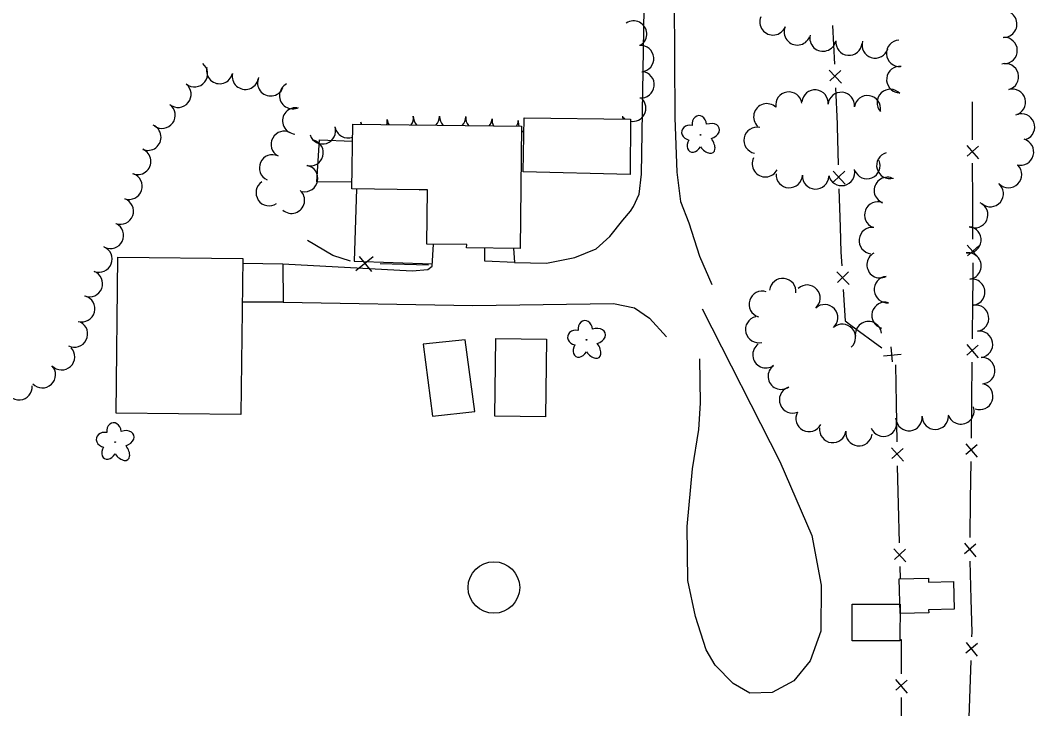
# Model space of a CAD drawing. Extents: x 588843 to 2552415, y 180129 to 269402.
# Drawn here: x 600565.6 to 600846.9, y 183037.7 to 183228.6 of the extents above; entities that cross this region are included whole.
import ezdxf

# ---------------------------------------------------------------- set-up
doc = ezdxf.new("R2010")
doc.units = 0
for name, color, linetype in [('E_BLD', 7, 'Continuous'), ('E_BLD_HvyDash', 7, 'Continuous'), ('E_DWY', 7, 'Continuous'), ('E_FEN_P', 7, 'Continuous'), ('E_LAND_TreeLine_P', 7, 'Continuous'), ('E_LAND_Vegetation', 7, 'Continuous'), ('E_PATH_Sidewalk', 7, 'Continuous')]:
    doc.layers.add(name, color=color, linetype=linetype)

# ---------------------------------------------------------------- blocks, each defined once
blk = doc.blocks.new('DTRE_4')
at = {"layer": 'E_LAND_Vegetation'}
blk.add_circle((-0.6, 0), 0.601, dxfattribs=at)
for centre, major_axis, ratio in [((-6.1, 17.5), (4.5, -16.3), 0.782863), ((13.3, 9), (-17.3, -9.6), 0.691916), ((-19.3, 0.5), (16.2, -0.4), 0.832022), ((-8.2, -17.2), (5.9, 15.9), 0.716896), ((11.6, -12.2), (-16.4, 15), 0.560249)]:
    blk.add_ellipse(centre, major_axis=major_axis, ratio=ratio, start_param=1.570796, end_param=4.712389, dxfattribs=at)

msp = doc.modelspace()

# ---------------------------------------------------------------- linework, layer by layer
at = {"layer": 'E_BLD'}
for points in [[(600657.79, 183199.8), (600704.62, 183199.23), (600704.21, 183165.37), (600689.39, 183165.55), (600689.4, 183166.43), (600678.31, 183166.56), (600678.49, 183181.61), (600676.29, 183181.63), (600676.44, 183181.63), (600657.57, 183181.86)], [(600592.69, 183162.98), (600627.29, 183162.59), (600626.81, 183119.33), (600592.21, 183119.72)], [(600697.22, 183118.84), (600697.53, 183140.43), (600711.56, 183140.22), (600711.25, 183118.63)], [(600809.59, 183064.15), (600809.36, 183073.72), (600817.5, 183073.92), (600817.52, 183072.84), (600824.42, 183073.01), (600824.61, 183065.31), (600817.52, 183065.14), (600817.54, 183064.34)], [(600796.29, 183056.61), (600796.32, 183066.75), (600809.6, 183066.71), (600809.57, 183056.57)]]:
    msp.add_lwpolyline(points, close=True, dxfattribs=at)
at = {"layer": 'E_BLD_HvyDash'}
for points in [[(600734.71, 183185.87), (600705.06, 183186.6), (600705.36, 183201.57), (600734.79, 183201.22)], [(600677.32, 183138.81), (600679.94, 183118.88), (600691.7, 183120.13), (600689, 183140.02)]]:
    msp.add_lwpolyline(points, close=True, dxfattribs=at)
msp.add_lwpolyline([(600657.59, 183183.74), (600647.88, 183183.79), (600648.58, 183195.49), (600657.73, 183195.05)], dxfattribs=at)
msp.add_circle((600696.95, 183071.35), 7.15, dxfattribs=at)
at = {"layer": 'E_DWY'}
for points in [[(600747.89, 183305.28), (600746.86, 183250.99), (600747.08, 183201.59), (600747.7, 183186.47), (600748.67, 183178.41), (600750.97, 183172.43), (600753.96, 183163.17), (600757.36, 183155.39)], [(600702.39, 183165.39), (600702.65, 183161.45), (600711.56, 183161.23), (600719.37, 183162.81), (600725.27, 183165.23), (600729.1, 183168.66), (600732.71, 183173.21), (600734.8, 183175.73), (600735.68, 183176.98), (600737.26, 183180.39), (600737.85, 183185.99), (600738.6, 183231.92), (600737.94, 183240.75), (600737.27, 183242.96), (600735.03, 183245.29), (600730.82, 183247.42), (600710.53, 183255.92), (600693.08, 183263.1), (600682.8, 183267.22)], [(600638.37, 183161.09), (600674.25, 183159.17), (600678.63, 183159.56), (600679.83, 183160.4), (600680.21, 183166.54)], [(600702.65, 183161.45), (600694.41, 183161.83), (600694.47, 183165.49)], [(600627.28, 183161.3), (600638.37, 183161.09), (600638.53, 183150.47), (600627.16, 183150.47)], [(600638.53, 183150.47), (600691.07, 183149.56), (600730.09, 183150.09), (600735.95, 183148.89), (600740.08, 183146.04), (600744.84, 183140.88)], [(600754.68, 183148.63), (600776.29, 183106.33), (600785.12, 183085.74), (600787.72, 183071.99), (600787.6, 183059.21), (600784.7, 183051.04), (600780.17, 183045.46), (600774.14, 183042.21), (600767.89, 183042.02), (600763.32, 183044.78), (600758.3, 183049.8), (600755.86, 183054.11), (600752.84, 183063.27), (600750.7, 183073.26), (600750.57, 183088.25), (600752.02, 183104.29), (600753.74, 183115.14), (600754.27, 183122.47), (600754.03, 183134.71)]]:
    msp.add_lwpolyline(points, dxfattribs=at)
at = {"layer": 'E_FEN_P'}
for p, q in [((600789.94, 183214.75), (600793.35, 183211.18)), ((600793.19, 183214.72), (600790.14, 183211.79)), ((600828.14, 183193.85), (600831.34, 183190.19)), ((600831.33, 183193.69), (600828.21, 183190.92)), ((600791.01, 183186.82), (600794.36, 183183.2)), ((600794.25, 183186.75), (600791.16, 183183.86)), ((600828.24, 183166.28), (600831.45, 183162.62)), ((600831.43, 183166.12), (600828.32, 183163.35)), ((600663.43, 183163.05), (600658.64, 183159.14)), ((600663.09, 183159), (600659.71, 183163.08)), ((600792.02, 183158.83), (600795.48, 183155.32)), ((600795.27, 183158.86), (600792.27, 183155.87)), ((600807.06, 183138.11), (600807.44, 183133.9)), ((600828.1, 183138.73), (600831.25, 183135.03)), ((600831.29, 183138.53), (600828.13, 183135.8)), ((600805.01, 183135.61), (600809.92, 183136.01)), ((600807.22, 183110.05), (600810.52, 183106.38)), ((600810.46, 183109.93), (600807.34, 183107.08)), ((600827.81, 183111.17), (600830.95, 183107.45)), ((600831, 183110.95), (600827.84, 183108.24)), ((600807.86, 183082.07), (600811.2, 183078.44)), ((600811.11, 183081.99), (600808.01, 183079.11)), ((600827.43, 183083.6), (600830.57, 183079.89)), ((600830.62, 183083.39), (600827.45, 183080.67)), ((600831.08, 183055.79), (600827.86, 183053.14)), ((600827.89, 183056.07), (600830.96, 183052.29)), ((600808.37, 183045.81), (600811.6, 183042.09)), ((600811.6, 183045.63), (600808.43, 183042.85))]:
    msp.add_line(p, q, dxfattribs=at)
for points in [[(600790.89, 183227.12), (600791.37, 183216.46)], [(600791.66, 183209.85), (600792.11, 183199.93), (600792.13, 183199.18)], [(600829.57, 183206), (600829.6, 183195.47)], [(600792.13, 183199.18), (600792.45, 183188.51)], [(600829.63, 183188.96), (600829.67, 183178.43)], [(600792.65, 183181.9), (600792.97, 183171.23)], [(600829.67, 183178.43), (600829.71, 183167.9)], [(600792.97, 183171.23), (600793.18, 183164.29), (600793.41, 183160.56)], [(600657.22, 183161.8), (600652.29, 183163.43), (600645.23, 183167.57)], [(600678.8, 183160.68), (600665.43, 183161.11)], [(600829.73, 183161.39), (600829.75, 183156.5), (600829.7, 183150.86)], [(600793.82, 183153.96), (600794.36, 183145.31), (600795.97, 183144.12)], [(600829.7, 183150.86), (600829.59, 183140.33)], [(600795.97, 183144.12), (600804.57, 183137.79)], [(600808.35, 183133.07), (600808.52, 183122.39)], [(600829.52, 183133.82), (600829.42, 183123.29)], [(600808.52, 183122.39), (600808.69, 183111.72)], [(600829.42, 183123.29), (600829.31, 183112.84), (600829.31, 183112.76)], [(600808.8, 183105.11), (600808.8, 183104.89), (600809.06, 183094.43)], [(600829.22, 183106.25), (600829.07, 183095.72)], [(600809.06, 183094.43), (600809.32, 183083.76)], [(600829.07, 183095.72), (600828.93, 183085.2)], [(600809.5, 183077.15), (600809.59, 183073.72)], [(600828.93, 183078.68), (600829.22, 183068.16)], [(600829.22, 183068.16), (600829.46, 183058.98), (600829.42, 183057.64)], [(600809.57, 183056.92), (600809.89, 183056.92), (600809.87, 183047.44)], [(600829.2, 183051.12), (600828.85, 183040.6)], [(600809.86, 183040.85), (600809.84, 183030.2)], [(600828.85, 183040.6), (600828.5, 183030.08)]]:
    msp.add_lwpolyline(points, dxfattribs=at)
at = {"layer": 'E_LAND_TreeLine_P'}
for centre, radius, start, end in [((600838.34, 183227.54), 3.66, 267.8574, 87.8574), ((600735.69, 183224.8), 3.65, 303.6185, 123.6185), ((600774.34, 183228.18), 3.66, 157.5518, 337.5518), ((600781.1, 183225.39), 3.66, 157.5518, 337.5518), ((600788.21, 183223.69), 3.66, 166.9189, 346.9189), ((600795.42, 183222.57), 3.66, 174.3522, 354.3522), ((600802.68, 183221.76), 3.66, 162.9418, 342.9418), ((600809.48, 183219.46), 3.66, 93.7119, 273.7119), ((600838.45, 183220.23), 3.66, 270.9733, 90.9733), ((600737.65, 183217.99), 3.65, 275.089, 95.089), ((600613.9, 183213.79), 3.65, 231.1773, 51.1773), ((600620.89, 183214.67), 3.65, 166.8235, 346.8235), ((600737.77, 183210.73), 3.65, 264.2605, 84.2605), ((600809.52, 183212.17), 3.66, 83.4136, 263.4136), ((600838.79, 183212.95), 3.66, 285.2684, 105.2684), ((600628.01, 183213.1), 3.65, 168.1092, 348.1092), ((600635.05, 183211.27), 3.65, 156.6257, 336.6257), ((600609.33, 183208.1), 3.65, 231.1773, 51.1773), ((600641.12, 183207.71), 3.65, 117.4118, 297.4118), ((600778.75, 183205.08), 3.66, 8.6351, 188.6351), ((600786, 183205.66), 3.66, 354.7551, 174.7551), ((600793.28, 183204.99), 3.66, 354.7551, 174.7551), ((600806.87, 183205.82), 3.66, 42.9254, 222.9254), ((600840.72, 183205.89), 3.66, 285.2684, 105.2684), ((600735.44, 183204.23), 3.65, 259.72, 45.057), ((600800.53, 183204.07), 3.66, 350.8731, 170.8731), ((600604.93, 183202.29), 3.65, 233.8375, 53.8375), ((600641.99, 183200.72), 3.65, 85.8428, 265.8428), ((600772.63, 183201.84), 3.66, 46.2322, 226.2322), ((600656.5, 183199.63), 3.65, 2.2909, 11.098), ((600663.72, 183200.65), 3.65, 187.2626, 193.9655), ((600663.72, 183200.65), 3.65, 344.6387, 7.2626), ((600670.96, 183201.58), 3.65, 187.2626, 211.3175), ((600670.96, 183201.58), 3.65, 327.2867, 7.2626), ((600678.22, 183202.02), 3.65, 179.4086, 221.9147), ((600678.22, 183202.02), 3.65, 316.6895, 359.4086), ((600685.51, 183201.95), 3.65, 179.4086, 222.2048), ((600685.51, 183201.95), 3.65, 316.3994, 359.4086), ((600692.8, 183201.6), 3.65, 175.7217, 216.9757), ((600692.8, 183201.6), 3.65, 321.6285, 355.7217), ((600700.07, 183201.06), 3.65, 175.7217, 208.3967), ((600700.07, 183201.06), 3.65, 330.2075, 355.7217), ((600707.34, 183200.52), 3.65, 175.7217, 200.4848), ((600729.13, 183201.12), 3.65, 1.9791, 13.8907), ((600735.44, 183204.23), 3.65, 225.057, 235.1582), ((600843.27, 183199.04), 3.66, 291.14, 111.14), ((600600.99, 183196.19), 3.65, 247.1015, 67.1015), ((600638.81, 183194.22), 3.65, 61.6255, 241.6255), ((600649.42, 183197.95), 3.65, 198.223, 18.223), ((600656.5, 183199.63), 3.65, 191.098, 289.9201), ((600707.34, 183200.52), 3.65, 221.34, 235.4834), ((600769.95, 183195.31), 3.66, 78.4781, 258.4781), ((600646, 183191.87), 3.65, 254.5329, 74.5329), ((600843, 183192.08), 3.66, 254.5329, 74.5329), ((600598.15, 183189.47), 3.65, 247.1015, 67.1015), ((600806.75, 183188.36), 3.66, 105.4967, 285.4967), ((600635.55, 183187.7), 3.65, 65.3706, 245.3706), ((600772.25, 183188.83), 3.66, 153.223, 333.223), ((600800.4, 183188.34), 3.66, 202.5799, 22.5799), ((600595.75, 183182.59), 3.65, 251.1664, 71.1664), ((600644.49, 183184.74), 3.65, 258.7178, 78.7178), ((600778.86, 183185.84), 3.66, 177.1855, 357.1855), ((600793.36, 183186.42), 3.66, 192.6745, 12.6745), ((600839.66, 183185.84), 3.66, 224.788, 44.788), ((600634.63, 183180.82), 3.65, 123.9316, 303.9316), ((600786.17, 183185.48), 3.66, 177.1855, 357.1855), ((600806.06, 183181.45), 3.66, 68.6268, 248.6268), ((600834.6, 183180.56), 3.66, 230.089, 50.089), ((600640.81, 183178.72), 3.65, 227.9679, 47.9679), ((600593.34, 183175.7), 3.65, 250.1342, 70.1342), ((600803.39, 183174.64), 3.66, 68.5239, 248.5239), ((600830.29, 183174.71), 3.66, 245.4426, 65.4426), ((600590.62, 183168.95), 3.65, 243.492, 63.492), ((600801.88, 183167.54), 3.66, 83.4136, 263.4136), ((600828.4, 183167.75), 3.66, 263.9952, 83.9952), ((600587.43, 183162.39), 3.65, 248.7066, 68.7066), ((600804.04, 183160.83), 3.66, 117.6238, 297.6238), ((600828.44, 183160.49), 3.66, 277.8669, 97.8669), ((600584.78, 183155.59), 3.65, 248.7066, 68.7066), ((600777.06, 183153.39), 3.66, 353.9952, 173.9952), ((600783.79, 183151.57), 3.66, 311.9588, 131.9588), ((600806.09, 183153.95), 3.66, 95.089, 275.089), ((600829.44, 183153.24), 3.66, 277.8669, 97.8669), ((600582.63, 183148.63), 3.65, 254.5329, 74.5329), ((600771.39, 183149.88), 3.66, 72.4118, 252.4118), ((600788.68, 183146.13), 3.66, 312.1855, 132.1855), ((600805.42, 183146.79), 3.66, 74.5329, 254.5329), ((600830.54, 183146.01), 3.66, 278.7261, 98.7261), ((600580.64, 183141.62), 3.65, 243.223, 63.223), ((600770.38, 183142.86), 3.66, 103.5875, 283.5875), ((600793.6, 183140.71), 3.66, 312.1855, 132.1855), ((600800.82, 183141.44), 3.66, 6.6424, 186.6424), ((600831.65, 183138.78), 3.66, 278.7261, 98.7261), ((600772.4, 183135.89), 3.66, 125.4974, 305.4974), ((600577.06, 183135.33), 3.65, 223.1033, 43.1033), ((600571.73, 183130.35), 3.65, 223.1033, 43.1033), ((600776.65, 183129.94), 3.66, 125.4974, 305.4974), ((600832.25, 183131.5), 3.66, 272.9679, 92.9679), ((600565.28, 183127.03), 3.65, 183.9729, 3.9729), ((600831.68, 183124.33), 3.66, 249.959, 69.959), ((600779.78, 183123.37), 3.66, 112.1805, 292.1805), ((600826.45, 183120.31), 3.66, 197.5023, 17.5023), ((600784.34, 183118.23), 3.66, 152.2681, 332.2681), ((600812.06, 183118.46), 3.66, 186.0343, 6.0343), ((600819.36, 183118.84), 3.66, 180.7221, 0.7221), ((600790.92, 183115.16), 3.66, 173.0637, 353.0637), ((600804.98, 183116.91), 3.66, 201.8823, 21.8823), ((600798.18, 183114.28), 3.66, 173.0637, 353.0637)]:
    msp.add_arc(centre, radius, start, end, dxfattribs=at)
at = {"layer": 'E_PATH_Sidewalk'}
msp.add_lwpolyline([(600658.82, 183181.85), (600658.21, 183161.86), (600679.87, 183161.05)], dxfattribs=at)

# ---------------------------------------------------------------- block references
at = {"layer": 'E_LAND_Vegetation', "xscale": 0.1524003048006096, "yscale": 0.1524003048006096, "rotation": -10.602578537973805}
for p in [(600754.34, 183196.81), (600722.71, 183139.99), (600592.01, 183111.67)]:
    msp.add_blockref('DTRE_4', p, dxfattribs=at)

doc.saveas('drawing.dxf')
